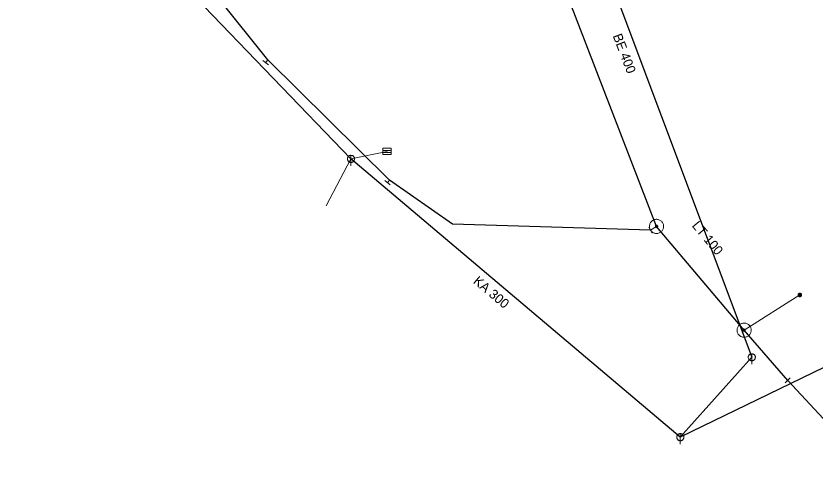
# Model space of a CAD drawing. Extents: x -687468 to -685917, y -974192 to -973456.
# Drawn here: x -686435.6 to -686379.2, y -973767.4 to -973735.1 of the extents above; entities that cross this region are included whole.
import ezdxf
from ezdxf.enums import TextEntityAlignment as Align

# ---------------------------------------------------------------- set-up
doc = ezdxf.new("R2010")
doc.units = 0
doc.header["$LTSCALE"] = 0.27
for name, color, linetype, lineweight in [('1', 7, 'Continuous', 13), ('11', 7, 'Continuous', 13), ('14', 7, 'Continuous', 25), ('17', 7, 'Continuous', 25), ('22', 7, 'Continuous', 13), ('34', 7, 'Continuous', 13), ('47', 7, 'Continuous', 13), ('9', 7, 'Continuous', 13)]:
    doc.layers.add(name, color=color, linetype=linetype, lineweight=lineweight)

msp = doc.modelspace()

# ---------------------------------------------------------------- linework, layer by layer
at = {"layer": '11'}
for p in [(-686409.41, -973744.699), (-686413.705, -973748.552)]:
    msp.add_line(p, (-686411.96, -973745.23), dxfattribs=at)
at = {"layer": '14'}
for p, q in [((-686398.605, -973719.353), (-686383.64, -973759.25)), ((-686411.96, -973745.23), (-686433.55, -973722.77)), ((-686388.69, -973764.899), (-686411.96, -973745.23)), ((-686383.64, -973759.25), (-686388.69, -973764.899))]:
    msp.add_line(p, q, dxfattribs=at)
at = {"layer": '14', "lineweight": 13}
for p, q in [((-686417.835, -973738.241), (-686417.99, -973738.44)), ((-686409.23, -973746.732), (-686409.379, -973746.919)), ((-686390.795, -973750.272), (-686390.37, -973750.001)), ((-686384.182, -973757.336), (-686380.249, -973754.848))]:
    msp.add_line(p, q, dxfattribs=at)
at = {"layer": '14'}
msp.add_lwpolyline([(-686236.522, -973757.454), (-686322.629, -973741.513), (-686362.129, -973752.006), (-686388.69, -973764.899)], dxfattribs=at)
at = {"layer": '17'}
for points in [[(-686390.37, -973750.001), (-686397.766, -973730.818), (-686407.937, -973682.144)], [(-686390.795, -973750.272), (-686404.794, -973749.853), (-686409.23, -973746.732), (-686417.835, -973738.241), (-686428.076, -973725.42), (-686438.98, -973718.313), (-686458.311, -973716.826), (-686472.603, -973718.727), (-686490.318, -973720.708), (-686506.346, -973717.746)], [(-686381.099, -973760.889), (-686384.182, -973757.336), (-686390.37, -973750.001)], [(-686193.325, -973836.589), (-686200.045, -973808.813), (-686252.856, -973783.01), (-686309.416, -973776.191), (-686330.193, -973780.853), (-686338.011, -973781.713), (-686365.713, -973777.44), (-686381.099, -973760.889)]]:
    msp.add_lwpolyline(points, dxfattribs=at)
at = {"layer": '22'}
for p, q in [((-686409.705, -973744.629), (-686409.107, -973744.629)), ((-686411.959, -973744.978), (-686411.96, -973745.722)), ((-686409.705, -973744.774), (-686409.107, -973744.774)), ((-686383.639, -973758.998), (-686383.64, -973759.742)), ((-686388.689, -973764.647), (-686388.69, -973765.391))]:
    msp.add_line(p, q, dxfattribs=at)
for points in [[(-686409.705, -973744.483), (-686409.107, -973744.483), (-686409.107, -973744.919), (-686409.705, -973744.919)], [(-686411.708, -973745.23), (-686411.709, -973745.204), (-686411.713, -973745.178), (-686411.719, -973745.152), (-686411.729, -973745.128), (-686411.741, -973745.104), (-686411.755, -973745.082), (-686411.772, -973745.061), (-686411.79, -973745.043), (-686411.811, -973745.026), (-686411.833, -973745.012), (-686411.857, -973745), (-686411.881, -973744.99), (-686411.907, -973744.984), (-686411.933, -973744.98), (-686411.959, -973744.978), (-686411.985, -973744.979), (-686412.011, -973744.983), (-686412.037, -973744.989), (-686412.062, -973744.999), (-686412.085, -973745.011), (-686412.107, -973745.025), (-686412.128, -973745.042), (-686412.146, -973745.06), (-686412.163, -973745.081), (-686412.177, -973745.103), (-686412.189, -973745.127), (-686412.199, -973745.151), (-686412.206, -973745.177), (-686412.21, -973745.203), (-686412.212, -973745.229), (-686412.211, -973745.255), (-686412.207, -973745.281), (-686412.2, -973745.307), (-686412.19, -973745.332), (-686412.178, -973745.355), (-686412.164, -973745.377), (-686412.147, -973745.398), (-686412.129, -973745.416), (-686412.108, -973745.433), (-686412.086, -973745.447), (-686412.063, -973745.459), (-686412.038, -973745.469), (-686412.012, -973745.476), (-686411.986, -973745.48), (-686411.96, -973745.482), (-686411.934, -973745.481), (-686411.908, -973745.477), (-686411.882, -973745.47), (-686411.858, -973745.46), (-686411.834, -973745.448), (-686411.812, -973745.434), (-686411.791, -973745.417), (-686411.773, -973745.399), (-686411.756, -973745.378), (-686411.742, -973745.356), (-686411.73, -973745.333), (-686411.72, -973745.308), (-686411.714, -973745.282), (-686411.71, -973745.256)], [(-686383.388, -973759.25), (-686383.389, -973759.224), (-686383.393, -973759.198), (-686383.399, -973759.172), (-686383.409, -973759.148), (-686383.421, -973759.124), (-686383.435, -973759.102), (-686383.452, -973759.081), (-686383.47, -973759.063), (-686383.491, -973759.046), (-686383.513, -973759.032), (-686383.537, -973759.02), (-686383.561, -973759.01), (-686383.587, -973759.004), (-686383.613, -973759), (-686383.639, -973758.998), (-686383.665, -973758.999), (-686383.691, -973759.003), (-686383.717, -973759.009), (-686383.742, -973759.019), (-686383.765, -973759.031), (-686383.787, -973759.045), (-686383.808, -973759.062), (-686383.826, -973759.08), (-686383.843, -973759.101), (-686383.857, -973759.123), (-686383.869, -973759.147), (-686383.879, -973759.171), (-686383.886, -973759.197), (-686383.89, -973759.223), (-686383.892, -973759.249), (-686383.891, -973759.275), (-686383.887, -973759.301), (-686383.88, -973759.327), (-686383.87, -973759.352), (-686383.858, -973759.375), (-686383.844, -973759.397), (-686383.827, -973759.418), (-686383.809, -973759.436), (-686383.788, -973759.453), (-686383.766, -973759.467), (-686383.743, -973759.479), (-686383.718, -973759.489), (-686383.692, -973759.496), (-686383.666, -973759.5), (-686383.64, -973759.502), (-686383.614, -973759.501), (-686383.588, -973759.497), (-686383.562, -973759.49), (-686383.538, -973759.48), (-686383.514, -973759.468), (-686383.492, -973759.454), (-686383.471, -973759.437), (-686383.453, -973759.419), (-686383.436, -973759.398), (-686383.422, -973759.376), (-686383.41, -973759.353), (-686383.4, -973759.328), (-686383.394, -973759.302), (-686383.39, -973759.276)], [(-686388.438, -973764.899), (-686388.439, -973764.873), (-686388.443, -973764.847), (-686388.449, -973764.821), (-686388.459, -973764.797), (-686388.471, -973764.773), (-686388.485, -973764.751), (-686388.502, -973764.73), (-686388.52, -973764.712), (-686388.541, -973764.695), (-686388.563, -973764.681), (-686388.587, -973764.669), (-686388.611, -973764.659), (-686388.637, -973764.653), (-686388.663, -973764.649), (-686388.689, -973764.647), (-686388.715, -973764.648), (-686388.741, -973764.652), (-686388.767, -973764.658), (-686388.792, -973764.668), (-686388.815, -973764.68), (-686388.837, -973764.694), (-686388.858, -973764.711), (-686388.876, -973764.729), (-686388.893, -973764.75), (-686388.907, -973764.772), (-686388.919, -973764.796), (-686388.929, -973764.82), (-686388.936, -973764.846), (-686388.94, -973764.872), (-686388.941, -973764.898), (-686388.941, -973764.924), (-686388.937, -973764.95), (-686388.93, -973764.976), (-686388.92, -973765.001), (-686388.908, -973765.024), (-686388.894, -973765.046), (-686388.877, -973765.067), (-686388.859, -973765.085), (-686388.838, -973765.102), (-686388.816, -973765.116), (-686388.793, -973765.128), (-686388.768, -973765.138), (-686388.742, -973765.145), (-686388.716, -973765.149), (-686388.69, -973765.151), (-686388.664, -973765.15), (-686388.638, -973765.146), (-686388.612, -973765.139), (-686388.588, -973765.129), (-686388.564, -973765.117), (-686388.542, -973765.103), (-686388.521, -973765.086), (-686388.503, -973765.068), (-686388.486, -973765.047), (-686388.472, -973765.025), (-686388.46, -973765.002), (-686388.45, -973764.977), (-686388.444, -973764.951), (-686388.44, -973764.925)]]:
    msp.add_lwpolyline(points, close=True, dxfattribs=at)
at = {"layer": '34'}
for p, q in [((-686417.793, -973738.592), (-686418.184, -973738.287)), ((-686409.185, -973747.073), (-686409.572, -973746.764)), ((-686390.677, -973750.49), (-686390.912, -973750.053)), ((-686381.271, -973761.067), (-686380.926, -973760.71))]:
    msp.add_line(p, q, dxfattribs=at)
at = {"layer": '47'}
for points in [[(-686390.185, -973750.465), (-686390.137, -973750.443), (-686390.092, -973750.416), (-686390.051, -973750.385), (-686390.012, -973750.35), (-686389.977, -973750.31), (-686389.947, -973750.267), (-686389.922, -973750.222), (-686389.901, -973750.174), (-686389.885, -973750.124), (-686389.875, -973750.073), (-686389.87, -973750.02), (-686389.871, -973749.968), (-686389.877, -973749.916), (-686389.888, -973749.865), (-686389.905, -973749.816), (-686389.927, -973749.768), (-686389.954, -973749.723), (-686389.985, -973749.681), (-686390.02, -973749.643), (-686390.06, -973749.608), (-686390.103, -973749.578), (-686390.149, -973749.552), (-686390.197, -973749.531), (-686390.246, -973749.516), (-686390.297, -973749.506), (-686390.35, -973749.501), (-686390.402, -973749.501), (-686390.454, -973749.508), (-686390.505, -973749.519), (-686390.554, -973749.536), (-686390.602, -973749.558), (-686390.647, -973749.585), (-686390.689, -973749.616), (-686390.727, -973749.651), (-686390.762, -973749.691), (-686390.792, -973749.733), (-686390.818, -973749.779), (-686390.839, -973749.827), (-686390.854, -973749.877), (-686390.864, -973749.928), (-686390.869, -973749.981), (-686390.869, -973750.032), (-686390.862, -973750.085), (-686390.851, -973750.136), (-686390.834, -973750.185), (-686390.812, -973750.233), (-686390.785, -973750.278), (-686390.755, -973750.32), (-686390.719, -973750.358), (-686390.679, -973750.393), (-686390.637, -973750.423), (-686390.592, -973750.448), (-686390.544, -973750.469), (-686390.493, -973750.485), (-686390.442, -973750.495), (-686390.389, -973750.5), (-686390.338, -973750.499), (-686390.285, -973750.493), (-686390.234, -973750.482)], [(-686390.339, -973750.077), (-686390.331, -973750.073), (-686390.324, -973750.069), (-686390.317, -973750.064), (-686390.311, -973750.058), (-686390.305, -973750.051), (-686390.301, -973750.044), (-686390.296, -973750.037), (-686390.292, -973750.029), (-686390.29, -973750.021), (-686390.288, -973750.012), (-686390.288, -973750.003), (-686390.288, -973749.995), (-686390.289, -973749.987), (-686390.29, -973749.979), (-686390.293, -973749.97), (-686390.297, -973749.962), (-686390.301, -973749.955), (-686390.306, -973749.948), (-686390.312, -973749.942), (-686390.319, -973749.936), (-686390.326, -973749.932), (-686390.333, -973749.927), (-686390.341, -973749.923), (-686390.35, -973749.921), (-686390.358, -973749.919), (-686390.367, -973749.919), (-686390.375, -973749.919), (-686390.383, -973749.92), (-686390.391, -973749.921), (-686390.4, -973749.924), (-686390.408, -973749.928), (-686390.415, -973749.932), (-686390.422, -973749.937), (-686390.428, -973749.943), (-686390.434, -973749.95), (-686390.439, -973749.956), (-686390.443, -973749.964), (-686390.447, -973749.972), (-686390.449, -973749.981), (-686390.451, -973749.989), (-686390.451, -973749.998), (-686390.451, -973750.006), (-686390.45, -973750.014), (-686390.449, -973750.022), (-686390.446, -973750.031), (-686390.442, -973750.039), (-686390.438, -973750.046), (-686390.433, -973750.053), (-686390.427, -973750.059), (-686390.42, -973750.065), (-686390.414, -973750.07), (-686390.406, -973750.074), (-686390.398, -973750.078), (-686390.39, -973750.08), (-686390.381, -973750.082), (-686390.372, -973750.082), (-686390.364, -973750.082), (-686390.356, -973750.081), (-686390.348, -973750.08)], [(-686383.739, -973757.102), (-686383.766, -973757.058), (-686383.797, -973757.016), (-686383.833, -973756.978), (-686383.872, -973756.943), (-686383.915, -973756.913), (-686383.961, -973756.887), (-686384.009, -973756.867), (-686384.059, -973756.852), (-686384.11, -973756.841), (-686384.162, -973756.836), (-686384.215, -973756.837), (-686384.267, -973756.843), (-686384.317, -973756.854), (-686384.367, -973756.872), (-686384.415, -973756.893), (-686384.459, -973756.92), (-686384.501, -973756.951), (-686384.54, -973756.987), (-686384.574, -973757.026), (-686384.604, -973757.069), (-686384.63, -973757.115), (-686384.651, -973757.163), (-686384.666, -973757.213), (-686384.677, -973757.264), (-686384.681, -973757.316), (-686384.68, -973757.369), (-686384.674, -973757.421), (-686384.663, -973757.471), (-686384.645, -973757.521), (-686384.624, -973757.569), (-686384.597, -973757.613), (-686384.566, -973757.655), (-686384.53, -973757.694), (-686384.491, -973757.728), (-686384.448, -973757.758), (-686384.403, -973757.784), (-686384.355, -973757.805), (-686384.305, -973757.821), (-686384.253, -973757.831), (-686384.201, -973757.835), (-686384.148, -973757.834), (-686384.097, -973757.829), (-686384.046, -973757.817), (-686383.996, -973757.799), (-686383.948, -973757.778), (-686383.904, -973757.751), (-686383.862, -973757.72), (-686383.823, -973757.685), (-686383.789, -973757.645), (-686383.759, -973757.602), (-686383.733, -973757.557), (-686383.713, -973757.509), (-686383.697, -973757.459), (-686383.687, -973757.407), (-686383.682, -973757.355), (-686383.683, -973757.302), (-686383.689, -973757.251), (-686383.7, -973757.2), (-686383.718, -973757.15)], [(-686384.109, -973757.297), (-686384.113, -973757.289), (-686384.119, -973757.283), (-686384.124, -973757.277), (-686384.131, -973757.271), (-686384.138, -973757.266), (-686384.145, -973757.262), (-686384.153, -973757.258), (-686384.161, -973757.256), (-686384.17, -973757.255), (-686384.178, -973757.254), (-686384.187, -973757.254), (-686384.196, -973757.255), (-686384.204, -973757.257), (-686384.212, -973757.259), (-686384.22, -973757.263), (-686384.228, -973757.267), (-686384.234, -973757.273), (-686384.24, -973757.278), (-686384.246, -973757.285), (-686384.251, -973757.292), (-686384.255, -973757.299), (-686384.259, -973757.307), (-686384.261, -973757.315), (-686384.263, -973757.324), (-686384.263, -973757.332), (-686384.263, -973757.341), (-686384.262, -973757.35), (-686384.26, -973757.358), (-686384.258, -973757.366), (-686384.254, -973757.374), (-686384.25, -973757.382), (-686384.244, -973757.388), (-686384.239, -973757.394), (-686384.232, -973757.4), (-686384.225, -973757.405), (-686384.218, -973757.409), (-686384.21, -973757.413), (-686384.202, -973757.415), (-686384.193, -973757.417), (-686384.185, -973757.417), (-686384.176, -973757.417), (-686384.167, -973757.416), (-686384.159, -973757.414), (-686384.151, -973757.412), (-686384.143, -973757.408), (-686384.135, -973757.404), (-686384.129, -973757.398), (-686384.123, -973757.393), (-686384.117, -973757.386), (-686384.112, -973757.379), (-686384.108, -973757.372), (-686384.104, -973757.364), (-686384.102, -973757.356), (-686384.101, -973757.347), (-686384.1, -973757.339), (-686384.1, -973757.33), (-686384.101, -973757.321), (-686384.103, -973757.313), (-686384.105, -973757.305)]]:
    msp.add_lwpolyline(points, close=True, dxfattribs=at)
at = {"layer": '9'}
for points in [[(-686380.122, -973754.848), (-686380.124, -973754.835), (-686380.125, -973754.822), (-686380.129, -973754.809), (-686380.134, -973754.797), (-686380.139, -973754.785), (-686380.147, -973754.774), (-686380.154, -973754.764), (-686380.164, -973754.754), (-686380.174, -973754.746), (-686380.186, -973754.739), (-686380.198, -973754.733), (-686380.21, -973754.728), (-686380.223, -973754.725), (-686380.235, -973754.723), (-686380.249, -973754.722), (-686380.262, -973754.723), (-686380.274, -973754.725), (-686380.288, -973754.728), (-686380.299, -973754.733), (-686380.311, -973754.739), (-686380.323, -973754.746), (-686380.333, -973754.754), (-686380.343, -973754.764), (-686380.35, -973754.774), (-686380.358, -973754.785), (-686380.364, -973754.797), (-686380.369, -973754.809), (-686380.372, -973754.822), (-686380.374, -973754.835), (-686380.375, -973754.848), (-686380.374, -973754.861), (-686380.372, -973754.874), (-686380.369, -973754.887), (-686380.364, -973754.899), (-686380.358, -973754.911), (-686380.35, -973754.922), (-686380.343, -973754.932), (-686380.333, -973754.942), (-686380.323, -973754.95), (-686380.311, -973754.957), (-686380.299, -973754.963), (-686380.288, -973754.968), (-686380.274, -973754.971), (-686380.262, -973754.973), (-686380.249, -973754.974), (-686380.235, -973754.973), (-686380.223, -973754.971), (-686380.21, -973754.968), (-686380.198, -973754.963), (-686380.186, -973754.957), (-686380.174, -973754.95), (-686380.164, -973754.942), (-686380.154, -973754.932), (-686380.147, -973754.922), (-686380.139, -973754.911), (-686380.134, -973754.899), (-686380.129, -973754.887), (-686380.125, -973754.874), (-686380.124, -973754.861)], [(-686380.142, -973754.848), (-686380.142, -973754.837), (-686380.144, -973754.826), (-686380.147, -973754.815), (-686380.152, -973754.805), (-686380.157, -973754.795), (-686380.163, -973754.786), (-686380.169, -973754.777), (-686380.178, -973754.769), (-686380.186, -973754.762), (-686380.196, -973754.756), (-686380.206, -973754.751), (-686380.215, -973754.747), (-686380.227, -973754.744), (-686380.237, -973754.742), (-686380.249, -973754.742), (-686380.26, -973754.742), (-686380.271, -973754.744), (-686380.282, -973754.747), (-686380.291, -973754.751), (-686380.301, -973754.756), (-686380.311, -973754.762), (-686380.32, -973754.769), (-686380.328, -973754.777), (-686380.335, -973754.786), (-686380.34, -973754.795), (-686380.345, -973754.805), (-686380.35, -973754.815), (-686380.353, -973754.826), (-686380.355, -973754.837), (-686380.355, -973754.848), (-686380.355, -973754.859), (-686380.353, -973754.87), (-686380.35, -973754.881), (-686380.345, -973754.891), (-686380.34, -973754.901), (-686380.335, -973754.91), (-686380.328, -973754.919), (-686380.32, -973754.927), (-686380.311, -973754.934), (-686380.301, -973754.94), (-686380.291, -973754.945), (-686380.282, -973754.949), (-686380.271, -973754.952), (-686380.26, -973754.954), (-686380.249, -973754.954), (-686380.237, -973754.954), (-686380.227, -973754.952), (-686380.215, -973754.949), (-686380.206, -973754.945), (-686380.196, -973754.94), (-686380.186, -973754.934), (-686380.178, -973754.927), (-686380.169, -973754.919), (-686380.163, -973754.91), (-686380.157, -973754.901), (-686380.152, -973754.891), (-686380.147, -973754.881), (-686380.144, -973754.87), (-686380.142, -973754.859)], [(-686380.161, -973754.848), (-686380.163, -973754.839), (-686380.164, -973754.83), (-686380.166, -973754.821), (-686380.169, -973754.813), (-686380.174, -973754.805), (-686380.179, -973754.797), (-686380.184, -973754.79), (-686380.191, -973754.784), (-686380.198, -973754.778), (-686380.206, -973754.773), (-686380.213, -973754.769), (-686380.222, -973754.766), (-686380.23, -973754.763), (-686380.24, -973754.762), (-686380.249, -973754.761), (-686380.257, -973754.762), (-686380.267, -973754.763), (-686380.276, -973754.766), (-686380.284, -973754.769), (-686380.291, -973754.773), (-686380.299, -973754.778), (-686380.306, -973754.784), (-686380.313, -973754.79), (-686380.318, -973754.797), (-686380.323, -973754.805), (-686380.328, -973754.813), (-686380.331, -973754.821), (-686380.333, -973754.83), (-686380.335, -973754.839), (-686380.336, -973754.848), (-686380.335, -973754.857), (-686380.333, -973754.866), (-686380.331, -973754.875), (-686380.328, -973754.883), (-686380.323, -973754.891), (-686380.318, -973754.899), (-686380.313, -973754.906), (-686380.306, -973754.912), (-686380.299, -973754.918), (-686380.291, -973754.923), (-686380.284, -973754.927), (-686380.276, -973754.93), (-686380.267, -973754.933), (-686380.257, -973754.934), (-686380.249, -973754.935), (-686380.24, -973754.934), (-686380.23, -973754.933), (-686380.222, -973754.93), (-686380.213, -973754.927), (-686380.206, -973754.923), (-686380.198, -973754.918), (-686380.191, -973754.912), (-686380.184, -973754.906), (-686380.179, -973754.899), (-686380.174, -973754.891), (-686380.169, -973754.883), (-686380.166, -973754.875), (-686380.164, -973754.866), (-686380.163, -973754.857)], [(-686380.181, -973754.848), (-686380.181, -973754.841), (-686380.184, -973754.834), (-686380.184, -973754.827), (-686380.188, -973754.821), (-686380.191, -973754.815), (-686380.195, -973754.809), (-686380.198, -973754.803), (-686380.203, -973754.798), (-686380.21, -973754.794), (-686380.215, -973754.79), (-686380.222, -973754.787), (-686380.228, -973754.784), (-686380.235, -973754.783), (-686380.242, -973754.781), (-686380.249, -973754.781), (-686380.255, -973754.781), (-686380.262, -973754.783), (-686380.269, -973754.784), (-686380.276, -973754.787), (-686380.282, -973754.79), (-686380.288, -973754.794), (-686380.294, -973754.798), (-686380.299, -973754.803), (-686380.303, -973754.809), (-686380.306, -973754.815), (-686380.309, -973754.821), (-686380.313, -973754.827), (-686380.315, -973754.834), (-686380.316, -973754.841), (-686380.316, -973754.848), (-686380.316, -973754.855), (-686380.315, -973754.862), (-686380.313, -973754.869), (-686380.309, -973754.875), (-686380.306, -973754.882), (-686380.303, -973754.887), (-686380.299, -973754.893), (-686380.294, -973754.898), (-686380.288, -973754.902), (-686380.282, -973754.906), (-686380.276, -973754.909), (-686380.269, -973754.912), (-686380.262, -973754.914), (-686380.255, -973754.915), (-686380.249, -973754.915), (-686380.242, -973754.915), (-686380.235, -973754.914), (-686380.228, -973754.912), (-686380.222, -973754.909), (-686380.215, -973754.906), (-686380.21, -973754.902), (-686380.203, -973754.898), (-686380.198, -973754.893), (-686380.195, -973754.887), (-686380.191, -973754.882), (-686380.188, -973754.875), (-686380.184, -973754.869), (-686380.184, -973754.862), (-686380.181, -973754.855)], [(-686380.201, -973754.848), (-686380.201, -973754.843), (-686380.203, -973754.838), (-686380.203, -973754.833), (-686380.206, -973754.829), (-686380.208, -973754.824), (-686380.211, -973754.82), (-686380.213, -973754.817), (-686380.218, -973754.813), (-686380.22, -973754.81), (-686380.225, -973754.807), (-686380.23, -973754.805), (-686380.233, -973754.803), (-686380.239, -973754.802), (-686380.244, -973754.801), (-686380.249, -973754.801), (-686380.254, -973754.801), (-686380.259, -973754.802), (-686380.264, -973754.803), (-686380.267, -973754.805), (-686380.272, -973754.807), (-686380.277, -973754.81), (-686380.281, -973754.813), (-686380.284, -973754.817), (-686380.286, -973754.82), (-686380.289, -973754.824), (-686380.291, -973754.829), (-686380.294, -973754.833), (-686380.294, -973754.838), (-686380.296, -973754.843), (-686380.296, -973754.848), (-686380.296, -973754.853), (-686380.294, -973754.858), (-686380.294, -973754.863), (-686380.291, -973754.867), (-686380.289, -973754.872), (-686380.286, -973754.876), (-686380.284, -973754.88), (-686380.281, -973754.883), (-686380.277, -973754.886), (-686380.272, -973754.889), (-686380.267, -973754.891), (-686380.264, -973754.893), (-686380.259, -973754.894), (-686380.254, -973754.895), (-686380.249, -973754.895), (-686380.244, -973754.895), (-686380.239, -973754.894), (-686380.233, -973754.893), (-686380.23, -973754.891), (-686380.225, -973754.889), (-686380.22, -973754.886), (-686380.218, -973754.883), (-686380.213, -973754.88), (-686380.211, -973754.876), (-686380.208, -973754.872), (-686380.206, -973754.867), (-686380.203, -973754.863), (-686380.203, -973754.858), (-686380.201, -973754.853)], [(-686380.222, -973754.848), (-686380.222, -973754.845), (-686380.222, -973754.842), (-686380.223, -973754.84), (-686380.223, -973754.837), (-686380.225, -973754.834), (-686380.227, -973754.832), (-686380.228, -973754.83), (-686380.23, -973754.828), (-686380.233, -973754.826), (-686380.235, -973754.824), (-686380.237, -973754.823), (-686380.24, -973754.822), (-686380.242, -973754.821), (-686380.245, -973754.821), (-686380.249, -973754.821), (-686380.252, -973754.821), (-686380.255, -973754.821), (-686380.257, -973754.822), (-686380.26, -973754.823), (-686380.262, -973754.824), (-686380.264, -973754.826), (-686380.267, -973754.828), (-686380.269, -973754.83), (-686380.271, -973754.832), (-686380.272, -973754.834), (-686380.274, -973754.837), (-686380.274, -973754.84), (-686380.276, -973754.842), (-686380.276, -973754.845), (-686380.277, -973754.848), (-686380.276, -973754.851), (-686380.276, -973754.854), (-686380.274, -973754.857), (-686380.274, -973754.859), (-686380.272, -973754.862), (-686380.271, -973754.864), (-686380.269, -973754.867), (-686380.267, -973754.869), (-686380.264, -973754.87), (-686380.262, -973754.872), (-686380.26, -973754.873), (-686380.257, -973754.874), (-686380.255, -973754.875), (-686380.252, -973754.875), (-686380.249, -973754.876), (-686380.245, -973754.875), (-686380.242, -973754.875), (-686380.24, -973754.874), (-686380.237, -973754.873), (-686380.235, -973754.872), (-686380.233, -973754.87), (-686380.23, -973754.869), (-686380.228, -973754.867), (-686380.227, -973754.864), (-686380.225, -973754.862), (-686380.223, -973754.859), (-686380.223, -973754.857), (-686380.222, -973754.854), (-686380.222, -973754.851)], [(-686380.24, -973754.848), (-686380.24, -973754.847), (-686380.24, -973754.846), (-686380.242, -973754.846), (-686380.242, -973754.845), (-686380.242, -973754.844), (-686380.242, -973754.843), (-686380.242, -973754.843), (-686380.244, -973754.842), (-686380.244, -973754.842), (-686380.245, -973754.841), (-686380.245, -973754.841), (-686380.247, -973754.841), (-686380.247, -973754.84), (-686380.247, -973754.84), (-686380.249, -973754.84), (-686380.25, -973754.84), (-686380.25, -973754.84), (-686380.25, -973754.841), (-686380.252, -973754.841), (-686380.252, -973754.841), (-686380.254, -973754.842), (-686380.254, -973754.842), (-686380.255, -973754.843), (-686380.255, -973754.843), (-686380.255, -973754.844), (-686380.255, -973754.845), (-686380.257, -973754.846), (-686380.257, -973754.846), (-686380.257, -973754.847), (-686380.257, -973754.848), (-686380.257, -973754.849), (-686380.257, -973754.85), (-686380.257, -973754.85), (-686380.255, -973754.851), (-686380.255, -973754.852), (-686380.255, -973754.853), (-686380.255, -973754.853), (-686380.254, -973754.854), (-686380.254, -973754.854), (-686380.252, -973754.855), (-686380.252, -973754.855), (-686380.25, -973754.856), (-686380.25, -973754.856), (-686380.25, -973754.856), (-686380.249, -973754.856), (-686380.247, -973754.856), (-686380.247, -973754.856), (-686380.247, -973754.856), (-686380.245, -973754.855), (-686380.245, -973754.855), (-686380.244, -973754.854), (-686380.244, -973754.854), (-686380.242, -973754.853), (-686380.242, -973754.853), (-686380.242, -973754.852), (-686380.242, -973754.851), (-686380.242, -973754.85), (-686380.24, -973754.85), (-686380.24, -973754.849)]]:
    msp.add_lwpolyline(points, close=True, dxfattribs=at)

# ---------------------------------------------------------------- texts
at = {"layer": '1'}
for s, rotation, p in [('BE 400', 291, (-686392.95, -973737.898)), ('LT 100', 310, (-686387.015, -973751.031)), ('KA 300', 320, (-686402.255, -973754.906))]:
    msp.add_text(s, height=0.6667, rotation=rotation, dxfattribs=at).set_placement(p, align=Align.CENTER)

doc.saveas('drawing.dxf')
